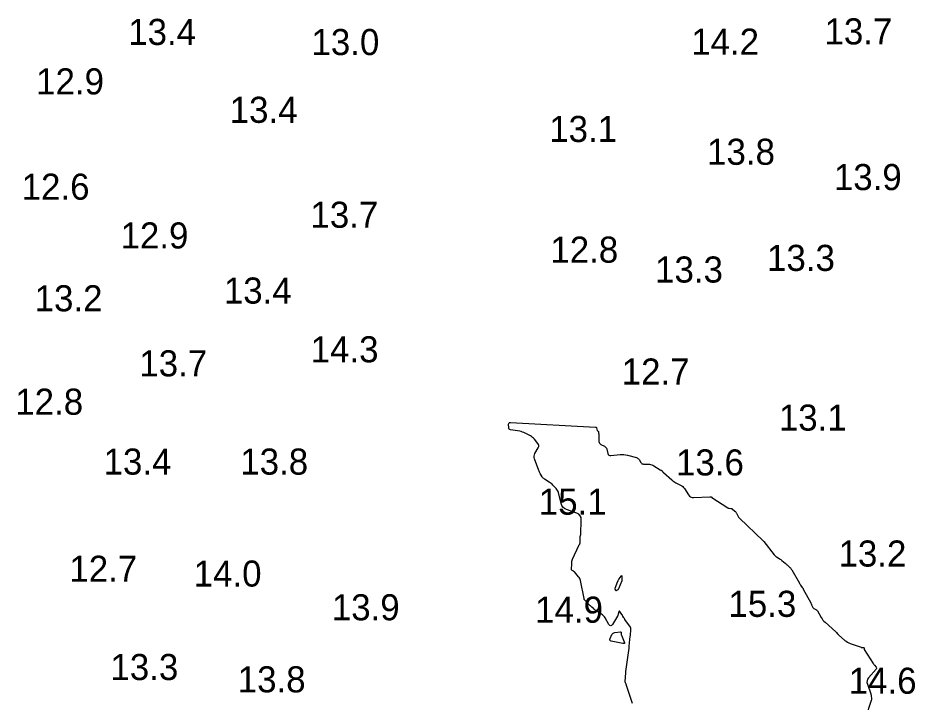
# Model space of a CAD drawing. Extents: x 1023796 to 1112670, y 656573 to 837340.
# Drawn here: x 1101098.2 to 1101270.2, y 688787.8 to 688918.9 of the extents above; entities that cross this region are included whole.
import ezdxf

# ---------------------------------------------------------------- set-up
doc = ezdxf.new("R2010")
doc.units = 0
doc.layers.add('V-CHAN-CONT-15FT', color=7, linetype='Continuous')
doc.layers.add('V-TOPO-SOUN', color=7, linetype='Continuous')

msp = doc.modelspace()

# ---------------------------------------------------------------- linework, layer by layer
at = {"layer": 'V-CHAN-CONT-15FT'}
msp.add_lwpolyline([(1101216.01, 688787.57), (1101214.88, 688791.02), (1101214.86, 688791.09), (1101214.84, 688791.15), (1101214.81, 688791.22), (1101214.78, 688791.28), (1101214.67, 688791.53), (1101214.64, 688791.6), (1101214.62, 688791.66), (1101214.62, 688791.73), (1101214.62, 688791.8), (1101214.73, 688793.44), (1101214.73, 688793.47), (1101214.73, 688793.51), (1101214.74, 688793.58), (1101214.74, 688793.6), (1101214.74, 688793.62), (1101214.75, 688793.64), (1101214.75, 688793.66), (1101215.39, 688798.17), (1101215.39, 688798.18), (1101215.39, 688798.2), (1101215.39, 688798.22), (1101215.39, 688798.23), (1101215.37, 688798.29), (1101215.36, 688798.31), (1101215.36, 688798.33), (1101215.36, 688798.34), (1101215.36, 688798.36), (1101215.36, 688798.46), (1101215.36, 688798.48), (1101215.37, 688798.5), (1101215.37, 688798.52), (1101215.37, 688798.54), (1101215.58, 688800.46), (1101215.59, 688800.57), (1101215.6, 688800.68), (1101215.61, 688800.79), (1101215.62, 688800.89), (1101215.66, 688801.41), (1101215.66, 688801.47), (1101215.66, 688801.54), (1101215.67, 688801.61), (1101215.67, 688801.68), (1101215.68, 688801.94), (1101215.68, 688802.01), (1101215.66, 688802.07), (1101215.64, 688802.13), (1101215.61, 688802.19), (1101214.56, 688803.66), (1101214.5, 688803.74), (1101214.45, 688803.82), (1101214.4, 688803.9), (1101214.35, 688803.98), (1101214.16, 688804.3), (1101214.11, 688804.38), (1101214.06, 688804.46), (1101214.01, 688804.53), (1101213.95, 688804.61), (1101213.56, 688805.17), (1101213.51, 688805.23), (1101213.46, 688805.25), (1101213.41, 688805.22), (1101213.38, 688805.13), (1101213.27, 688804.7), (1101213.24, 688804.6), (1101213.2, 688804.49), (1101213.16, 688804.39), (1101213.1, 688804.3), (1101212.15, 688802.71), (1101211.98, 688802.5), (1101211.82, 688802.43), (1101211.65, 688802.5), (1101211.48, 688802.71), (1101210.76, 688803.96), (1101210.61, 688804.17), (1101210.45, 688804.36), (1101210.26, 688804.53), (1101210.06, 688804.68), (1101208.95, 688805.38), (1101208.85, 688805.45), (1101208.75, 688805.52), (1101208.65, 688805.6), (1101208.56, 688805.68), (1101208.2, 688806.02), (1101208.11, 688806.1), (1101208.03, 688806.19), (1101207.94, 688806.28), (1101207.85, 688806.36), (1101206.73, 688807.5), (1101206.72, 688807.52), (1101206.71, 688807.53), (1101206.71, 688807.54), (1101206.72, 688807.56), (1101206.75, 688807.61), (1101206.76, 688807.63), (1101206.76, 688807.64), (1101206.76, 688807.66), (1101206.76, 688807.67), (1101206.02, 688811.1), (1101205.96, 688811.31), (1101205.87, 688811.5), (1101205.77, 688811.69), (1101205.64, 688811.86), (1101204.86, 688812.76), (1101204.81, 688812.81), (1101204.77, 688812.85), (1101204.72, 688812.89), (1101204.66, 688812.93), (1101204.44, 688813.06), (1101204.39, 688813.1), (1101204.35, 688813.14), (1101204.33, 688813.2), (1101204.32, 688813.26), (1101204.34, 688814.4), (1101204.36, 688814.61), (1101204.39, 688814.81), (1101204.45, 688815.01), (1101204.52, 688815.21), (1101205.72, 688817.85), (1101205.73, 688817.88), (1101205.75, 688817.91), (1101205.77, 688817.94), (1101205.79, 688817.98), (1101205.89, 688818.09), (1101205.91, 688818.13), (1101205.92, 688818.16), (1101205.93, 688818.19), (1101205.94, 688818.23), (1101205.96, 688819.4), (1101205.96, 688819.45), (1101205.97, 688819.49), (1101205.98, 688819.54), (1101205.99, 688819.58), (1101206.05, 688819.76), (1101206.06, 688819.8), (1101206.07, 688819.85), (1101206.08, 688819.89), (1101206.08, 688819.94), (1101206.18, 688822.73), (1101206.13, 688823.18), (1101205.98, 688823.54), (1101205.7, 688823.82), (1101205.3, 688824.03), (1101203.32, 688824.75), (1101202.95, 688824.93), (1101202.66, 688825.18), (1101202.44, 688825.5), (1101202.3, 688825.89), (1101201.8, 688827.98), (1101201.73, 688828.2), (1101201.64, 688828.4), (1101201.52, 688828.58), (1101201.37, 688828.76), (1101200.74, 688829.41), (1101200.58, 688829.57), (1101200.4, 688829.72), (1101200.22, 688829.85), (1101200.03, 688829.98), (1101199.11, 688830.55), (1101198.97, 688830.65), (1101198.85, 688830.76), (1101198.74, 688830.88), (1101198.65, 688831.02), (1101198.31, 688831.61), (1101198.23, 688831.75), (1101198.16, 688831.91), (1101198.09, 688832.06), (1101198.03, 688832.22), (1101197.2, 688834.45), (1101197.13, 688834.72), (1101197.12, 688834.98), (1101197.18, 688835.24), (1101197.29, 688835.5), (1101197.92, 688836.57), (1101198.01, 688836.78), (1101198.03, 688837), (1101197.98, 688837.2), (1101197.85, 688837.4), (1101197.2, 688838.2), (1101197.03, 688838.38), (1101196.85, 688838.55), (1101196.65, 688838.7), (1101196.43, 688838.83), (1101195.43, 688839.37), (1101195.19, 688839.49), (1101194.93, 688839.59), (1101194.67, 688839.66), (1101194.41, 688839.72), (1101192.62, 688840.01), (1101192.47, 688840.06), (1101192.36, 688840.14), (1101192.3, 688840.26), (1101192.27, 688840.41), (1101192.25, 688841.09), (1101192.27, 688841.24), (1101192.33, 688841.34), (1101192.43, 688841.4), (1101192.58, 688841.41), (1101208.91, 688840.54), (1101208.99, 688840.53), (1101209.05, 688840.49), (1101209.09, 688840.44), (1101209.12, 688840.36), (1101209.22, 688839.9), (1101209.23, 688839.87), (1101209.25, 688839.85), (1101209.27, 688839.83), (1101209.29, 688839.81), (1101209.4, 688839.75), (1101209.42, 688839.73), (1101209.44, 688839.71), (1101209.45, 688839.68), (1101209.46, 688839.66), (1101209.51, 688839.3), (1101209.52, 688839.24), (1101209.53, 688839.17), (1101209.53, 688839.1), (1101209.53, 688839.03), (1101209.57, 688837.77), (1101209.59, 688837.59), (1101209.66, 688837.44), (1101209.77, 688837.31), (1101209.92, 688837.21), (1101210.61, 688836.86), (1101210.77, 688836.77), (1101210.9, 688836.64), (1101210.99, 688836.49), (1101211.06, 688836.32), (1101211.29, 688835.46), (1101211.36, 688835.29), (1101211.47, 688835.17), (1101211.63, 688835.1), (1101211.82, 688835.1), (1101213.62, 688835.27), (1101213.97, 688835.29), (1101214.32, 688835.27), (1101214.67, 688835.23), (1101215.01, 688835.15), (1101216.75, 688834.68), (1101216.9, 688834.62), (1101217.04, 688834.54), (1101217.15, 688834.44), (1101217.25, 688834.31), (1101217.6, 688833.74), (1101217.7, 688833.61), (1101217.82, 688833.52), (1101217.96, 688833.46), (1101218.12, 688833.44), (1101219.23, 688833.4), (1101219.46, 688833.37), (1101219.69, 688833.32), (1101219.91, 688833.23), (1101220.11, 688833.12), (1101221.32, 688832.34), (1101221.34, 688832.32), (1101221.37, 688832.31), (1101221.39, 688832.3), (1101221.42, 688832.29), (1101221.53, 688832.26), (1101221.56, 688832.25), (1101221.58, 688832.23), (1101221.6, 688832.22), (1101221.62, 688832.2), (1101221.78, 688831.98), (1101221.81, 688831.94), (1101221.85, 688831.9), (1101221.89, 688831.86), (1101221.92, 688831.82), (1101223.52, 688830.4), (1101223.71, 688830.24), (1101223.91, 688830.1), (1101224.11, 688829.97), (1101224.33, 688829.85), (1101225.22, 688829.4), (1101225.43, 688829.28), (1101225.62, 688829.13), (1101225.79, 688828.96), (1101225.94, 688828.76), (1101226.72, 688827.54), (1101226.91, 688827.31), (1101227.14, 688827.14), (1101227.41, 688827.05), (1101227.72, 688827.03), (1101230.82, 688827.19), (1101230.85, 688827.19), (1101230.87, 688827.19), (1101230.89, 688827.19), (1101230.91, 688827.18), (1101231.03, 688827.14), (1101231.04, 688827.14), (1101231.05, 688827.14), (1101231.06, 688827.14), (1101231.07, 688827.14), (1101231.11, 688827.14), (1101231.12, 688827.14), (1101231.13, 688827.13), (1101231.14, 688827.13), (1101231.14, 688827.12), (1101231.18, 688827.07), (1101231.18, 688827.06), (1101231.19, 688827.05), (1101231.2, 688827.04), (1101231.21, 688827.03), (1101234.3, 688825.05), (1101234.36, 688825.01), (1101234.42, 688824.99), (1101234.49, 688824.97), (1101234.55, 688824.97), (1101234.83, 688824.96), (1101234.9, 688824.96), (1101234.96, 688824.94), (1101235.02, 688824.91), (1101235.08, 688824.87), (1101235.62, 688824.44), (1101235.73, 688824.34), (1101235.82, 688824.24), (1101235.9, 688824.13), (1101235.96, 688824.01), (1101236.21, 688823.51), (1101236.28, 688823.39), (1101236.35, 688823.28), (1101236.44, 688823.17), (1101236.54, 688823.07), (1101241.07, 688818.72), (1101241.08, 688818.71), (1101241.09, 688818.7), (1101241.09, 688818.7), (1101241.09, 688818.69), (1101241.11, 688818.66), (1101241.11, 688818.65), (1101241.11, 688818.65), (1101241.12, 688818.64), (1101241.12, 688818.64), (1101241.15, 688818.62), (1101241.16, 688818.62), (1101241.16, 688818.61), (1101241.17, 688818.61), (1101241.17, 688818.6), (1101243.14, 688816.08), (1101243.25, 688815.96), (1101243.36, 688815.85), (1101243.48, 688815.75), (1101243.61, 688815.66), (1101244.15, 688815.33), (1101244.28, 688815.24), (1101244.41, 688815.15), (1101244.53, 688815.06), (1101244.66, 688814.96), (1101245.27, 688814.44), (1101245.39, 688814.34), (1101245.5, 688814.24), (1101245.61, 688814.15), (1101245.72, 688814.05), (1101246.16, 688813.64), (1101246.27, 688813.54), (1101246.37, 688813.43), (1101246.45, 688813.31), (1101246.53, 688813.18), (1101248, 688810.61), (1101248.02, 688810.58), (1101248.03, 688810.55), (1101248.05, 688810.52), (1101248.06, 688810.5), (1101248.14, 688810.35), (1101248.14, 688810.34), (1101248.14, 688810.33), (1101248.15, 688810.32), (1101248.16, 688810.31), (1101248.18, 688810.27), (1101248.18, 688810.26), (1101248.19, 688810.25), (1101248.19, 688810.25), (1101248.2, 688810.24), (1101248.53, 688809.81), (1101248.59, 688809.74), (1101248.64, 688809.66), (1101248.69, 688809.58), (1101248.73, 688809.5), (1101250.16, 688806.85), (1101250.21, 688806.76), (1101250.26, 688806.66), (1101250.3, 688806.57), (1101250.34, 688806.47), (1101250.5, 688806.07), (1101250.55, 688805.97), (1101250.61, 688805.9), (1101250.68, 688805.83), (1101250.77, 688805.78), (1101251.14, 688805.6), (1101251.23, 688805.54), (1101251.31, 688805.48), (1101251.38, 688805.41), (1101251.44, 688805.32), (1101252.2, 688804.02), (1101252.35, 688803.78), (1101252.52, 688803.55), (1101252.71, 688803.34), (1101252.91, 688803.14), (1101254.99, 688801.27), (1101255.03, 688801.22), (1101255.08, 688801.18), (1101255.12, 688801.14), (1101255.16, 688801.09), (1101255.33, 688800.91), (1101255.37, 688800.86), (1101255.42, 688800.82), (1101255.46, 688800.78), (1101255.51, 688800.74), (1101256.74, 688799.66), (1101256.97, 688799.48), (1101257.21, 688799.33), (1101257.47, 688799.19), (1101257.74, 688799.08), (1101259.83, 688798.33), (1101259.85, 688798.33), (1101259.87, 688798.32), (1101259.89, 688798.32), (1101259.91, 688798.32), (1101259.99, 688798.32), (1101260.01, 688798.32), (1101260.03, 688798.32), (1101260.05, 688798.32), (1101260.07, 688798.32), (1101260.33, 688798.26), (1101260.36, 688798.25), (1101260.38, 688798.23), (1101260.39, 688798.21), (1101260.4, 688798.18), (1101260.4, 688798.04), (1101260.4, 688798.01), (1101260.41, 688797.98), (1101260.42, 688797.95), (1101260.43, 688797.92), (1101262.16, 688795.25), (1101262.22, 688795.16), (1101262.29, 688795.06), (1101262.36, 688794.97), (1101262.42, 688794.88), (1101262.7, 688794.51), (1101262.76, 688794.42), (1101262.77, 688794.33), (1101262.75, 688794.24), (1101262.69, 688794.16), (1101261.26, 688792.49), (1101261.07, 688792.2), (1101260.97, 688791.9), (1101260.95, 688791.59), (1101261.03, 688791.26), (1101261.67, 688789.42), (1101261.71, 688789.31), (1101261.73, 688789.21), (1101261.76, 688789.1), (1101261.77, 688788.99), (1101261.81, 688788.55), (1101261.82, 688788.44), (1101261.81, 688788.34), (1101261.8, 688788.23), (1101261.77, 688788.12), (1101260.66, 688784.78)], dxfattribs=at)
for points in [[(1101213.96, 688811.18), (1101213.96, 688811.16), (1101213.96, 688811.12), (1101213.96, 688811.11), (1101213.95, 688811.1), (1101213.95, 688811.09), (1101213.95, 688811.08), (1101213.31, 688809.54), (1101213.28, 688809.48), (1101213.25, 688809.43), (1101213.21, 688809.39), (1101213.16, 688809.35), (1101212.95, 688809.21), (1101212.91, 688809.18), (1101212.86, 688809.18), (1101212.83, 688809.2), (1101212.79, 688809.25), (1101212.68, 688809.47), (1101212.65, 688809.52), (1101212.64, 688809.58), (1101212.65, 688809.63), (1101212.66, 688809.69), (1101213.2, 688810.99), (1101213.22, 688811.03), (1101213.24, 688811.07), (1101213.25, 688811.1), (1101213.27, 688811.14), (1101213.34, 688811.28), (1101213.36, 688811.32), (1101213.38, 688811.35), (1101213.4, 688811.39), (1101213.42, 688811.42), (1101213.82, 688811.98), (1101213.87, 688812.05), (1101213.91, 688812.06), (1101213.94, 688812.03), (1101213.95, 688811.94), (1101213.96, 688811.31), (1101213.96, 688811.28), (1101213.96, 688811.26), (1101213.96, 688811.19)], [(1101213.82, 688800.76), (1101213.84, 688800.69), (1101213.86, 688800.63), (1101214.42, 688799.39), (1101214.48, 688799.2), (1101214.45, 688799.08), (1101214.34, 688799.03), (1101214.14, 688799.05), (1101211.93, 688799.52), (1101211.76, 688799.59), (1101211.67, 688799.69), (1101211.65, 688799.82), (1101211.7, 688799.99), (1101212.06, 688800.77), (1101212.16, 688800.93), (1101212.29, 688801.05), (1101212.45, 688801.13), (1101212.63, 688801.17), (1101213.69, 688801.28), (1101213.75, 688801.27), (1101213.79, 688801.25), (1101213.81, 688801.21), (1101213.82, 688801.15), (1101213.81, 688800.89), (1101213.81, 688800.82)]]:
    msp.add_lwpolyline(points, close=True, dxfattribs=at)

# ---------------------------------------------------------------- texts
at = {"layer": 'V-TOPO-SOUN'}
for s, p in [('13.4 ', (1101119.31, 688913.77)), ('13.7 ', (1101252.81, 688913.87)), ('13.0 ', (1101154.45, 688911.83)), ('14.2 ', (1101227.25, 688911.9)), ('12.9 ', (1101101.66, 688904.29)), ('13.4 ', (1101138.77, 688898.84)), ('13.1 ', (1101200.03, 688895.17)), ('13.8 ', (1101230.3, 688890.8)), ('13.9 ', (1101254.61, 688885.95)), ('12.6 ', (1101098.88, 688884.11)), ('13.7 ', (1101154.25, 688878.73)), ('12.9 ', (1101117.84, 688874.76)), ('12.8 ', (1101200.25, 688872.04)), ('13.3 ', (1101241.79, 688870.46)), ('13.3 ', (1101220.33, 688868.23)), ('13.4 ', (1101137.65, 688864.2)), ('13.2 ', (1101101.37, 688862.72)), ('14.3 ', (1101154.29, 688852.94)), ('13.7 ', (1101121.44, 688850.25)), ('12.7 ', (1101213.93, 688848.68)), ('12.8 ', (1101097.66, 688842.9)), ('13.1 ', (1101244.06, 688839.85)), ('13.4 ', (1101114.59, 688831.42)), ('13.8 ', (1101140.8, 688831.42)), ('13.6 ', (1101224.34, 688831.26)), ('15.1 ', (1101198.03, 688823.74)), ('13.2 ', (1101255.5, 688813.8)), ('12.7 ', (1101108.03, 688810.88)), ('14.0 ', (1101131.87, 688809.96)), ('13.9 ', (1101158.35, 688803.5)), ('14.9 ', (1101197.33, 688803.04)), ('15.3 ', (1101234.4, 688804.16)), ('13.3 ', (1101115.9, 688792.05)), ('13.8 ', (1101140.31, 688789.69)), ('14.6 ', (1101257.45, 688789.42))]:
    msp.add_text(s, height=5, dxfattribs=at).set_placement(p)

doc.saveas('drawing.dxf')
